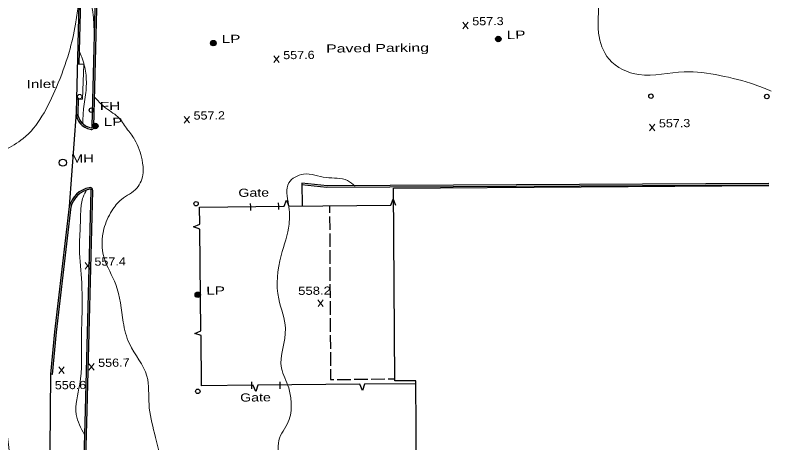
# Model space of a CAD drawing. Extents: x 2361708 to 2370558, y 6977955 to 6991887.
# Drawn here: x 2366544.6 to 2366992.9, y 6985290.7 to 6985542.5 of the extents above; entities that cross this region are included whole.
import ezdxf

# ---------------------------------------------------------------- set-up
doc = ezdxf.new("R2010")
doc.units = 0
doc.header["$LTSCALE"] = 1.9
for name, color, linetype, lineweight in [('11', 7, 'Continuous', 25), ('12', 7, 'Continuous', 25), ('17', 7, 'Continuous', 25), ('18', 7, 'Continuous', 25), ('2', 7, 'Continuous', 25), ('20', 7, 'Continuous', 25), ('31', 7, 'Continuous', 13), ('35', 7, 'Continuous', 13), ('9', 7, 'Continuous', 13)]:
    doc.layers.add(name, color=color, linetype=linetype, lineweight=lineweight)

msp = doc.modelspace()

# ---------------------------------------------------------------- linework, layer by layer
at = {"layer": '11'}
msp.add_lwpolyline([(2366981.101, 6985189.397), (2366781.415, 6985187.916), (2366780.388, 6985327.313), (2366768.118, 6985327.226), (2366767.318, 6985440.685), (2366988.275, 6985442.237)], dxfattribs=at)
at = {"layer": '12'}
for p, q in [((2366729.647, 6985430.085), (2366729.676, 6985426.086)), ((2366729.685, 6985424.085), (2366729.731, 6985416.085)), ((2366729.74, 6985414.085), (2366729.786, 6985406.085)), ((2366729.795, 6985404.086), (2366729.841, 6985396.085)), ((2366729.85, 6985394.085), (2366729.896, 6985386.086)), ((2366729.905, 6985384.086), (2366729.951, 6985376.086)), ((2366729.961, 6985374.085), (2366730.007, 6985366.085)), ((2366730.016, 6985364.086), (2366730.072, 6985356.086)), ((2366730.081, 6985354.086), (2366730.137, 6985346.086)), ((2366730.146, 6985344.086), (2366730.202, 6985336.086)), ((2366734.109, 6985328.003), (2366742.109, 6985328.099)), ((2366744.109, 6985328.128), (2366752.108, 6985328.224)), ((2366754.108, 6985328.243), (2366762.108, 6985328.339)), ((2366764.108, 6985328.368), (2366768.117, 6985328.416))]:
    msp.add_line(p, q, dxfattribs=at)
msp.add_lwpolyline([(2366730.212, 6985334.086), (2366730.25, 6985327.946), (2366732.11, 6985327.974)], dxfattribs=at)
at = {"layer": '17'}
for centre in [(2366918.79, 6985494.849), (2366987.025, 6985494.658), (2366651.1, 6985431.528), (2366652.092, 6985321.042)]:
    msp.add_circle(centre, 1.3, dxfattribs=at)
at = {"layer": '18'}
for p, q in [((2366705.747, 6985430.058), (2366765.744, 6985430.609)), ((2366653.963, 6985356.631), (2366653.302, 6985416.628)), ((2366747.486, 6985325.21), (2366687.49, 6985324.609)), ((2366780.255, 6985325.532), (2366750.256, 6985325.236))]:
    msp.add_line(p, q, dxfattribs=at)
for points in [[(2366702.976, 6985430.031), (2366704.262, 6985433.674), (2366705.747, 6985430.058)], [(2366765.744, 6985430.609), (2366767.03, 6985434.251), (2366768.514, 6985430.635)], [(2366653.275, 6985419.398), (2366653.159, 6985429.577), (2366702.976, 6985430.031)], [(2366683.248, 6985427.624), (2366683.219, 6985429.623), (2366683.19, 6985431.623)], [(2366699.476, 6985432.148), (2366699.545, 6985430.148), (2366699.615, 6985428.149)], [(2366653.302, 6985416.628), (2366649.66, 6985417.903), (2366653.266, 6985419.398)], [(2366653.989, 6985353.862), (2366650.347, 6985355.136), (2366653.953, 6985356.631)], [(2366684.72, 6985324.582), (2366654.311, 6985324.273), (2366653.989, 6985353.862)], [(2366683.889, 6985322.564), (2366683.86, 6985324.564), (2366683.831, 6985326.564)], [(2366700.341, 6985326.601), (2366700.35, 6985324.601), (2366700.359, 6985322.601)], [(2366750.256, 6985325.236), (2366748.971, 6985321.594), (2366747.487, 6985325.2)], [(2366687.49, 6985324.609), (2366686.204, 6985320.966), (2366684.72, 6985324.573)]]:
    msp.add_lwpolyline(points, dxfattribs=at)
at = {"layer": '2'}
for p, q in [((2366581.584, 6985492.729), (2366581.396, 6985485.207)), ((2366580.435, 6985485.227), (2366576.433, 6985429.816)), ((2366713.249, 6985443.55), (2366713.505, 6985430.252)), ((2366566.333, 6985331.006), (2366565.382, 6985331.117))]:
    msp.add_line(p, q, dxfattribs=at)
for points in [[(2366589.883, 6985477.117), (2366592.561, 6985577.187), (2366593.861, 6985630.683), (2366696.161, 6985631.196), (2366843.793, 6985632.881), (2366845.429, 6985790.865)], [(2366590.843, 6985477.096), (2366593.521, 6985577.167), (2366594.801, 6985629.731), (2366696.171, 6985630.236), (2366844.742, 6985631.93), (2366846.389, 6985790.854)], [(2366586.226, 6985717.354), (2366583.478, 6985605.862), (2366580.435, 6985485.227)], [(2366587.186, 6985717.333), (2366584.438, 6985605.841), (2366582.114, 6985513.745)], [(2366988.172, 6985442.537), (2366728.134, 6985441.011), (2366713.148, 6985442.599)], [(2366988.163, 6985443.497), (2366728.184, 6985441.972), (2366713.249, 6985443.55)], [(2366582.661, 6985189.445), (2366586.045, 6985309.893), (2366589.304, 6985439.23)], [(2366583.621, 6985189.414), (2366587.005, 6985309.872), (2366590.264, 6985439.209)], [(2366576.433, 6985429.816), (2366567.714, 6985356.08), (2366565.382, 6985331.097)], [(2366577.384, 6985429.706), (2366568.665, 6985355.979), (2366566.333, 6985331.006)], [(2366565.382, 6985331.097), (2366564.27, 6985197.83), (2366562.882, 6985141.964)]]:
    msp.add_lwpolyline(points, dxfattribs=at)
for centre, radius, start, end in [((2366590.743, 6985485.511), 10.311, 181.57583, 259.36469), ((2366590.743, 6985485.511), 9.351, 181.57583, 259.36469), ((2366589.437, 6985476.705), 1.456, 245.75769, 15.56813), ((2366589.437, 6985476.705), 0.496, 245.75769, 15.56813), ((2366591.026, 6985426.196), 15.036, 100.72936, 166.06699), ((2366591.026, 6985426.196), 14.076, 100.72936, 166.06699), ((2366588.727, 6985439.488), 1.562, 349.7056, 108.65442), ((2366588.727, 6985439.488), 0.602, 349.7056, 108.65442)]:
    msp.add_arc(centre, radius, start, end, dxfattribs=at)
at = {"layer": '20'}
for centre, radius in [((2366661.22, 6985526.109), 1.6), ((2366661.22, 6985526.109), 1.3), ((2366661.22, 6985526.109), 1), ((2366661.22, 6985526.109), 0.539), ((2366828.975, 6985528.565), 1.6), ((2366828.975, 6985528.565), 1.3), ((2366828.975, 6985528.565), 1), ((2366828.975, 6985528.565), 0.539), ((2366828.975, 6985528.565), 0.192), ((2366661.22, 6985526.109), 0.192), ((2366589.473, 6985486.624), 1.3), ((2366591.781, 6985477.295), 1.6), ((2366591.781, 6985477.295), 1.3), ((2366591.781, 6985477.295), 1), ((2366591.781, 6985477.295), 0.539), ((2366591.781, 6985477.295), 0.192), ((2366572.656, 6985455.682), 2.1), ((2366652.091, 6985377.884), 1.6), ((2366652.091, 6985377.884), 1.3), ((2366652.091, 6985377.884), 1), ((2366652.091, 6985377.884), 0.539), ((2366652.091, 6985377.884), 0.192)]:
    msp.add_circle(centre, radius, dxfattribs=at)
at = {"layer": '31'}
for p, q in [((2366811.216, 6985534.607), (2366808.1, 6985538.457)), ((2366808.137, 6985534.577), (2366811.18, 6985538.487)), ((2366699.961, 6985514.677), (2366696.844, 6985518.527)), ((2366696.881, 6985514.648), (2366699.924, 6985518.556)), ((2366647.187, 6985479.073), (2366644.07, 6985482.923)), ((2366644.107, 6985479.043), (2366647.15, 6985482.952)), ((2366921.084, 6985474.499), (2366917.967, 6985478.35)), ((2366918.004, 6985474.47), (2366921.047, 6985478.379)), ((2366588.833, 6985393.063), (2366585.716, 6985396.914)), ((2366585.753, 6985393.034), (2366588.796, 6985396.943)), ((2366725.929, 6985371.057), (2366722.812, 6985374.908)), ((2366722.849, 6985371.028), (2366725.892, 6985374.937)), ((2366573.407, 6985331.553), (2366570.291, 6985335.404)), ((2366570.328, 6985331.524), (2366573.371, 6985335.433)), ((2366591.041, 6985333.461), (2366587.923, 6985337.312)), ((2366587.961, 6985333.432), (2366591.004, 6985337.341))]:
    msp.add_line(p, q, dxfattribs=at)
at = {"layer": '35'}
for points in [[(2366591.135, 6985531.552), (2366590.51, 6985542.516), (2366588.342, 6985558.096), (2366588.047, 6985576.545), (2366587.051, 6985597.126), (2366585.876, 6985611.295), (2366585.518, 6985621.533), (2366584.94, 6985625.537)], [(2366989.665, 6985497.863), (2366979.858, 6985501.66), (2366959.336, 6985507.065), (2366938.344, 6985509.245), (2366911.739, 6985507.562), (2366894.171, 6985516.685), (2366887.995, 6985532.007), (2366888.018, 6985555.839), (2366882.69, 6985580.859), (2366882.055, 6985602.334), (2366885.306, 6985620.076), (2366903.831, 6985618.662), (2366920.729, 6985625.273), (2366939.897, 6985622.456), (2366963.7, 6985616.932), (2366981.187, 6985621.589), (2366992.879, 6985627.76)], [(2366581.701, 6985547.673), (2366580.15, 6985537.327), (2366576.318, 6985520.7), (2366568.962, 6985500.269), (2366560.325, 6985483.046), (2366549.27, 6985469.92), (2366538.395, 6985462.967), (2366531.626, 6985458.662), (2366526.412, 6985455.842)], [(2366584.389, 6985478.565), (2366584.914, 6985487.5), (2366586.301, 6985498.304), (2366586.155, 6985508.433), (2366583.796, 6985517.821), (2366582.371, 6985521.398)], [(2366591.389, 6985494.332), (2366597.075, 6985488.566), (2366605.042, 6985482.621), (2366610.205, 6985475.951), (2366614.889, 6985469.315), (2366619.303, 6985457.286), (2366619.865, 6985449.761), (2366616.201, 6985440.696), (2366607.213, 6985434.09), (2366601.557, 6985427.376), (2366596.798, 6985416.79), (2366596.971, 6985399.631), (2366603.77, 6985384.025), (2366608.222, 6985361.736), (2366611.853, 6985349.13), (2366622.155, 6985329.967), (2366623.374, 6985313.248), (2366626.576, 6985296.328), (2366631.626, 6985277.405), (2366636.961, 6985259.075), (2366640.445, 6985231.367), (2366652.245, 6985206.197), (2366659.912, 6985190.83), (2366665.683, 6985187.515), (2366666.705, 6985183.054), (2366663.098, 6985178.609), (2366653.246, 6985175.596), (2366641.495, 6985173.554), (2366633.109, 6985171.013), (2366626.517, 6985169.081), (2366619.439, 6985160.363), (2366619.711, 6985153.886), (2366622.484, 6985150.442), (2366627.164, 6985148.436)], [(2366980.895, 6985176.314), (2366971.64, 6985175.716), (2366957.334, 6985175.2), (2366937.391, 6985174.51), (2366921.785, 6985173.902), (2366902.051, 6985173.184), (2366883.72, 6985171.109), (2366866.923, 6985171.809), (2366846.096, 6985170.291), (2366828.837, 6985170.167), (2366813.128, 6985172.027), (2366794.442, 6985177.8), (2366777.59, 6985178.979), (2366766.416, 6985184.623), (2366758.475, 6985195.198), (2366751.307, 6985206.49), (2366744.577, 6985219.027), (2366720.008, 6985227.234), (2366712.276, 6985248.421), (2366706.103, 6985264.503), (2366700.389, 6985280.579), (2366700.276, 6985293.559), (2366705.912, 6985304.453), (2366706.979, 6985315.264), (2366705.585, 6985323.111), (2366701.344, 6985334.711), (2366703.722, 6985357.965), (2366699.735, 6985375.518), (2366701.133, 6985401.002), (2366705.817, 6985419.528), (2366705.507, 6985431.045), (2366705.706, 6985443.818), (2366714.367, 6985448.961), (2366727.637, 6985446.957), (2366740.245, 6985445.157), (2366744.656, 6985441.829)], [(2366585.472, 6985295.456), (2366580.538, 6985307.38), (2366582.57, 6985325.1), (2366583.598, 6985351.531), (2366583.991, 6985369.136), (2366583.74, 6985384.974), (2366582.46, 6985404.923), (2366582.945, 6985419.078), (2366583.232, 6985427.851), (2366584.539, 6985435.484), (2366586.757, 6985439.875)], [(2366484.487, 6984956.089), (2366486.236, 6984970.996), (2366488.473, 6984991.219), (2366491.485, 6985015.228), (2366494.664, 6985038.36), (2366496.44, 6985063.077), (2366498.718, 6985089.501), (2366500.431, 6985115.508), (2366502.031, 6985142.765), (2366502.995, 6985164.505), (2366504.203, 6985185.747), (2366505.793, 6985213.004), (2366508.873, 6985244.465), (2366509.279, 6985265.93), (2366510.372, 6985291.901), (2366512.213, 6985313.87), (2366513.869, 6985340.577), (2366514.225, 6985366.221), (2366514.75, 6985388.827), (2366515.585, 6985399.816), (2366516.979, 6985400.42), (2366518.47, 6985397.204), (2366518.694, 6985392.605), (2366519.56, 6985378.293), (2366521.671, 6985352.971), (2366524.549, 6985335.428), (2366529.193, 6985325.522), (2366532.228, 6985322.911), (2366536.86, 6985312.274), (2366540.119, 6985294.524), (2366542.563, 6985267.807), (2366544.291, 6985252.302), (2366551.193, 6985237.358), (2366557.123, 6985230.113), (2366562.539, 6985228.445), (2366564.5, 6985224.103), (2366564.364, 6985213.141), (2366564.12, 6985202.009), (2366564.285, 6985198.39)]]:
    msp.add_spline(points, degree=3, dxfattribs=at)
at = {"layer": '9'}
msp.add_lwpolyline([(2366581.073, 6985513.805), (2366585.005, 6985513.663), (2366584.291, 6985493.045), (2366580.78, 6985493.161)], dxfattribs=at)
msp.add_circle((2366582.506, 6985494.638), 1.3, dxfattribs=at)

# ---------------------------------------------------------------- texts
at = {"layer": '17', "width": 1.3}
for p in [(2366675.993, 6985435.555), (2366677.031, 6985314.989)]:
    msp.add_text('Gate', height=4.8, rotation=0.545, dxfattribs=at).set_placement(p)
at = {"layer": '2', "width": 1.45}
msp.add_text('Paved Parking', height=4.8, rotation=0.545, dxfattribs=at).set_placement((2366727.657, 6985520.511))
at = {"layer": '20'}
for s, width, p in [('  LP', 1.4, (2366661.22, 6985526.109)), ('  LP', 1.4, (2366828.975, 6985528.566)), ('  FH', 1.4, (2366589.463, 6985486.614)), ('  LP', 1.4, (2366591.782, 6985477.295)), ('  MH', 1.35, (2366572.656, 6985455.682)), ('  LP', 1.4, (2366652.091, 6985377.884))]:
    msp.add_text(s, height=4.8, rotation=0.545, dxfattribs=dict(at, width=width)).set_placement(p)
at = {"layer": '31'}
for s, width, p in [('557.3', 1.15, (2366813.658, 6985536.57)), ('557.6', 1.15, (2366702.402, 6985516.64)), ('557.2', 1.15, (2366649.629, 6985481.036)), ('557.3', 1.15, (2366923.526, 6985476.463)), ('557.4', 1.15, (2366591.275, 6985395.026)), ('558.2', 1.2, (2366711.194, 6985377.807)), ('556.7', 1.15, (2366593.482, 6985335.425)), ('556.6', 1.15, (2366567.976, 6985322.231))]:
    msp.add_text(s, height=4.8, rotation=0.545, dxfattribs=dict(at, width=width)).set_placement(p)
at = {"layer": '9', "width": 1.4}
msp.add_text('Inlet', height=4.8, rotation=0.545, dxfattribs=at).set_placement((2366551.368, 6985499.552))

doc.saveas('drawing.dxf')
